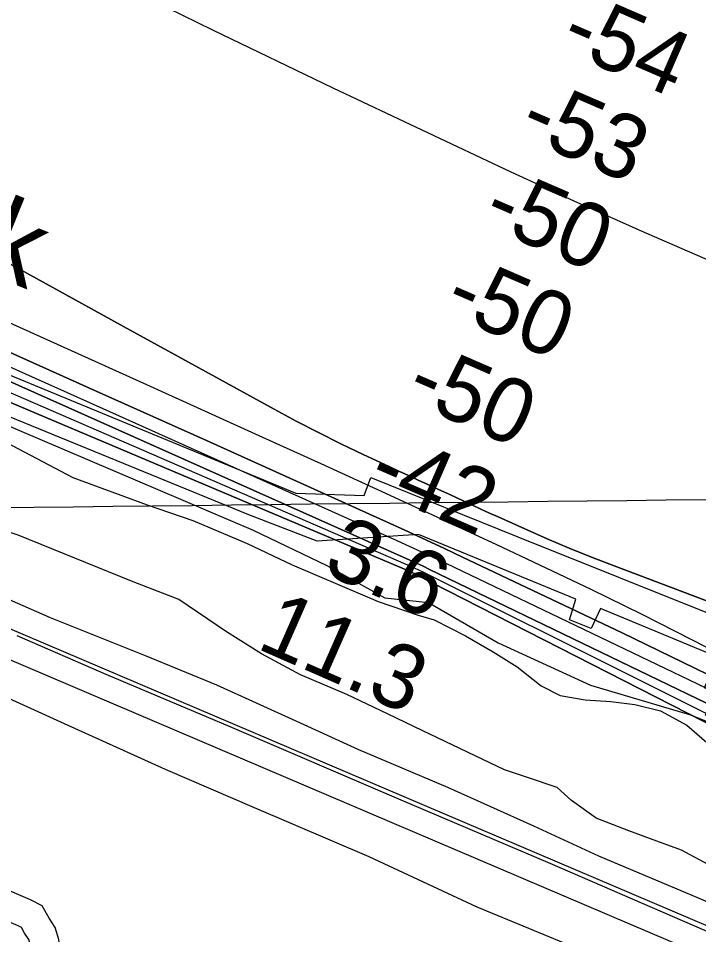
# Model space of a CAD drawing. Extents: x 3677843 to 3715951, y 511991 to 537744.
# Drawn here: x 3694073 to 3694783, y 529216 to 530172 of the extents above; entities that cross this region are included whole.
import ezdxf

# ---------------------------------------------------------------- set-up
doc = ezdxf.new("R2010")
doc.units = 0
for name, color, linetype in [('V-CHAN-DOCK', 7, 'Continuous'), ('V-CHAN-DOCK-IDEN', 7, 'Continuous'), ('V-FLOD-BASE', 7, 'Continuous'), ('V-GRID-MAJR', 7, 'Continuous'), ('V-LEVE-TOET', 7, 'Continuous'), ('V-RIVR-EDGE', 7, 'Continuous'), ('V-RIVR-RANG', 7, 'Continuous'), ('V-ROAD-CNTR', 7, 'Continuous'), ('V-SITE-VEGE', 7, 'Continuous'), ('V-SURV-LINE', 7, 'Continuous'), ('V-TOPO-DPTH', 7, 'Continuous'), ('V-TOPO-MAJR', 7, 'Continuous'), ('V-TOPO-MINR', 7, 'Continuous'), ('V-TOPO-WATR', 7, 'Continuous')]:
    doc.layers.add(name, color=color, linetype=linetype)

msp = doc.modelspace()

# ---------------------------------------------------------------- linework, layer by layer
at = {"layer": 'V-CHAN-DOCK'}
for points in [[(3694009.986, 529822.432), (3694362.288, 529677.014), (3694433.742, 529674.608), (3694440.5810000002, 529693.167), (3694593.9390000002, 529631.395), (3695017.457, 529461.546), (3694997.446, 529411.229), (3695055.378, 529362.183), (3695403.29, 529230.38), (3695590.123, 529159.63), (3695610.507, 529150.4400000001), (3695902.949, 528989.763), (3696280.68, 528781.08)], [(3695051.5500000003, 529122.287), (3695061.634, 529306.938), (3695044.509, 529335.225), (3694963.627, 529368.4230000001), (3694789.789, 529445.336), (3694799.515, 529469.302), (3694788.728, 529473.885), (3694802.495, 529505.652), (3694680.2600000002, 529556.6240000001), (3694670.485, 529535.636), (3694647.719, 529544.787), (3694654.5100000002, 529566.322), (3694490.347, 529633.871), (3694384.531, 529626.791), (3694313.265, 529654.1950000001), (3694013.1040000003, 529777.253)]]:
    msp.add_lwpolyline(points, dxfattribs=at)
at = {"layer": 'V-FLOD-BASE'}
msp.add_lwpolyline([(3694071.273, 529528.419), (3694164.227, 529487.947), (3694293.46, 529433.408), (3694469.379, 529357.843), (3694627.338, 529290.702), (3694809.644, 529212.071), (3694985.219, 529133.331), (3695033.8310000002, 529115.903), (3695035.42, 529115.532), (3695038.9790000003, 529115.987), (3695040.9390000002, 529117.208), (3695043.207, 529123.978)], dxfattribs=at)
at = {"layer": 'V-GRID-MAJR'}
msp.add_spline([(3681966.5640000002, 529526.479), (3687244.413, 529585.207), (3692522.254, 529644.703), (3697800.0870000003, 529704.966), (3703077.91, 529765.996), (3708355.725, 529827.795), (3713633.5300000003, 529890.361), (3713633.531, 529890.361)], degree=3, dxfattribs=at)
at = {"layer": 'V-LEVE-TOET'}
for points in [[(3694028.865, 529580.9940000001), (3694106.134, 529547.308), (3694205.042, 529507.671), (3694279.6380000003, 529476.832), (3694362.224, 529439.292), (3694427.6040000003, 529409.6190000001), (3694520.731, 529370.148), (3694610.194, 529329.831), (3694678.2260000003, 529298.621), (3694766.5870000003, 529261.4400000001), (3694855.747, 529223.482)], [(3694847.395, 529123.505), (3694760.132, 529157.8150000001), (3694659.336, 529200.313), (3694551.4080000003, 529245.058), (3694438.893, 529297.35), (3694319.298, 529348.736), (3694226.429, 529388.471), (3694120.8200000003, 529436.147), (3694011.498, 529485.862)]]:
    msp.add_lwpolyline(points, dxfattribs=at)
at = {"layer": 'V-RIVR-EDGE'}
msp.add_lwpolyline([(3694023.9628546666, 529763.4392142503), (3694317.813829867, 529638.4449922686), (3694394.564619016, 529601.6352850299), (3694455.1141103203, 529567.8672721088), (3694500.7267800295, 529562.9518720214), (3694573.261948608, 529520.7496491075), (3694669.805582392, 529476.6870802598), (3694774.1860720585, 529445.8123190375), (3694878.5383576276, 529403.5314215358), (3694971.4488806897, 529346.870977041), (3695036.1620376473, 529297.4841761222), (3695061.304349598, 529268.6063280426), (3695102.0402143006, 529233.6866552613), (3695175.8740009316, 529231.1027789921), (3695234.0414979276, 529205.144902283), (3695300.6016409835, 529174.3636599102), (3695416.357093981, 529130.8539123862), (3695488.277095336, 529082.6499442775)], dxfattribs=at)
at = {"layer": 'V-ROAD-CNTR'}
for points in [[(3694115.37973035, 529157.9936577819), (3694116.897727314, 529195.4035829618), (3694115.0347310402, 529211.1135515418), (3694111.257738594, 529223.6095265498), (3694105.0717509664, 529233.4555068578), (3694097.7527656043, 529246.18948139), (3694085.476790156, 529252.6484684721), (3693778.3524044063, 529383.695206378), (3693707.459546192, 529423.370127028), (3693644.5906719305, 529458.8900559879), (3693481.0029991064, 529516.980939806)], [(3694079.1288028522, 529004.4919647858), (3694086.8257874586, 529194.2375852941), (3694085.55479, 529204.95956385), (3694083.707793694, 529211.0675516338), (3694079.3558023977, 529217.9955377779), (3694076.0808089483, 529223.693526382), (3694072.58481594, 529225.5325227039), (3693765.102430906, 529356.7312603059), (3693748.991463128, 529365.748242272)]]:
    msp.add_lwpolyline(points, dxfattribs=at)
at = {"layer": 'V-SITE-VEGE'}
for points in [[(3694053.7770000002, 529733.363), (3694129.643, 529693.142), (3694207.092, 529664.796), (3694254.737, 529648.397), (3694311.389, 529624.448), (3694358.536, 529602.123), (3694408.269, 529581.018), (3694448.228, 529563.905), (3694489.911, 529549.778), (3694506.575, 529544.719), (3694539.417, 529528.081), (3694568.1180000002, 529511.3740000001), (3694593.2430000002, 529495.795), (3694618.437, 529476.068), (3694638.149, 529465.73), (3694664.2770000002, 529461.419), (3694690.9590000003, 529459.486), (3694715.883, 529456.338), (3694742.64, 529449.6680000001), (3694770.1240000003, 529434.7170000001), (3694791.147, 529416.703)], [(3694792.63, 529289.401), (3694764.552, 529304.341), (3694738.929, 529313.992), (3694709.735, 529324.7660000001), (3694675.767, 529337.834), (3694650.001, 529356.365), (3694634.977, 529369.74), (3694602.821, 529380.47), (3694580.191, 529388.3910000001), (3694494.84, 529429.046), (3694457.8370000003, 529446.802), (3694415.4620000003, 529466.84), (3694367.1580000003, 529487.373), (3694326.529, 529509.213), (3694290.0300000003, 529532.306), (3694240.329, 529565.8470000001), (3694190.862, 529585.1730000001), (3694072.821, 529632.996), (3694029.954, 529647.103)]]:
    msp.add_lwpolyline(points, dxfattribs=at)
at = {"layer": 'V-SURV-LINE'}
for points in [[(3693465.958385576, 529790.326522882), (3695168.724882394, 529064.6919901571)], [(3695156.9827727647, 529037.0854096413), (3693454.2169142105, 529762.7196703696)]]:
    msp.add_lwpolyline(points, dxfattribs=at)
at = {"layer": 'V-TOPO-DPTH'}
for points in [[(3693509.001003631, 530105.0637355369), (3694145.8307099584, 529817.7547701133), (3694206.477185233, 529790.3470484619), (3694267.10018125, 529762.8875792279), (3694327.6879583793, 529735.3504886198), (3694388.2522562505, 529707.7616504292), (3694447.39671466, 529680.7738434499), (3694478.348693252, 529666.5915072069), (3694509.270698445, 529652.3443848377), (3694540.1477435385, 529638.0000832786), (3694570.9948152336, 529623.5909955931), (3694616.5610077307, 529602.2190541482), (3694669.986104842, 529576.7083831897), (3694723.167856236, 529550.7085668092), (3694775.984589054, 529523.9750322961), (3694828.557976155, 529496.752352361)], [(3693509.001003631, 530105.0637355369), (3694145.8307099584, 529817.7547701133), (3694206.477185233, 529790.3470484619), (3694267.10018125, 529762.8875792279), (3694327.6879583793, 529735.3504886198), (3694388.2522562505, 529707.7616504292), (3694447.39671466, 529680.7738434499), (3694478.348693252, 529666.5915072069), (3694509.270698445, 529652.3443848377), (3694540.1477435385, 529638.0000832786), (3694570.9948152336, 529623.5909955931), (3694616.5610077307, 529602.2190541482), (3694669.986104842, 529576.7083831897), (3694723.167856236, 529550.7085668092), (3694775.984589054, 529523.9750322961), (3694828.557976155, 529496.752352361)], [(3696300.0970959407, 528581.5062575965), (3695675.9341419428, 528948.0734881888), (3695614.3055128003, 528984.3391435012), (3695552.7187311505, 529020.6755867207), (3695491.194720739, 529057.1182118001), (3695429.71255782, 529093.6316247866), (3695385.614928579, 529119.8720764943), (3695346.0537402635, 529143.0358245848), (3695306.280349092, 529165.8230399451), (3695266.1886536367, 529188.0454562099), (3695225.8847553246, 529209.8913397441), (3695156.536287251, 529246.848088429), (3695081.298884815, 529286.6981956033), (3695005.928098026, 529326.2928242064), (3694930.3572347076, 529365.5042349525), (3694854.652987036, 529404.460167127), (3694487.691769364, 529592.114437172), (3694485.7463330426, 529593.0827687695), (3694483.7875960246, 529594.0225897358), (3694481.8089079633, 529594.9196447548), (3694479.8169192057, 529595.7881891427), (3693554.3810636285, 529987.3874126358)], [(3694837.599097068, 529547.0163637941), (3694694.4384877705, 529601.0778202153), (3694670.968096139, 529610.1928163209), (3694647.6177921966, 529619.59808333), (3694624.447619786, 529629.4387566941), (3694601.397535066, 529639.5697009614), (3694573.3361614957, 529652.2179110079), (3694564.415553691, 529656.2614679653), (3694555.506480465, 529660.3301410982), (3694546.614709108, 529664.4364884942), (3694537.7344723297, 529668.5679520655), (3694528.8572620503, 529672.7060858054), (3694519.9725521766, 529676.8279961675), (3694511.07659291, 529680.9255714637), (3694502.1731340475, 529685.006923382), (3694499.8772016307, 529686.0555802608), (3694489.8267845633, 529690.6634335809), (3694479.7852110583, 529695.290407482), (3694469.756902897, 529699.9460622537), (3694459.7374382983, 529704.6208376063), (3694432.6207643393, 529717.3198655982), (3694409.164144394, 529728.5838146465), (3694385.8601230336, 529740.1479270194), (3694362.784999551, 529752.1622843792), (3694339.8624746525, 529764.476805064), (3694189.639858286, 529847.0692946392), (3694091.732278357, 529900.92663095), (3693993.840304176, 529954.8123030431)], [(3694837.599097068, 529547.0163637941), (3694694.4384877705, 529601.0778202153), (3694670.968096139, 529610.1928163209), (3694647.6177921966, 529619.59808333), (3694624.447619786, 529629.4387566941), (3694601.397535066, 529639.5697009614), (3694573.3361614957, 529652.2179110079), (3694564.415553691, 529656.2614679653), (3694555.506480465, 529660.3301410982), (3694546.614709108, 529664.4364884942), (3694537.7344723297, 529668.5679520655), (3694528.8572620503, 529672.7060858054), (3694519.9725521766, 529676.8279961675), (3694511.07659291, 529680.9255714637), (3694502.1731340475, 529685.006923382), (3694499.8772016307, 529686.0555802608), (3694489.8267845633, 529690.6634335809), (3694479.7852110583, 529695.290407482), (3694469.756902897, 529699.9460622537), (3694459.7374382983, 529704.6208376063), (3694432.6207643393, 529717.3198655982), (3694409.164144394, 529728.5838146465), (3694385.8601230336, 529740.1479270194), (3694362.784999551, 529752.1622843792), (3694339.8624746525, 529764.476805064), (3694189.639858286, 529847.0692946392), (3694091.732278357, 529900.92663095), (3693993.840304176, 529954.8123030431)], [(3696317.2916832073, 528586.3946232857), (3695673.8819717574, 528974.1025379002), (3695614.8057524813, 529009.8217978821), (3695555.8013959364, 529045.6589776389), (3695496.9048334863, 529081.6730370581), (3695438.0801337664, 529117.8050162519), (3695336.6278655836, 529180.3300074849), (3695328.541550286, 529185.2156820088), (3695320.399744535, 529190.0050916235), (3695312.1747031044, 529194.6501038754), (3695303.8941712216, 529199.1988512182), (3695214.424774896, 529247.3243980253), (3695161.189657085, 529275.5143472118), (3695107.7169792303, 529303.2387179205), (3695053.8879613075, 529330.264720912), (3694999.8213833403, 529356.8251454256), (3694501.874212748, 529597.4332887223), (3694495.0090524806, 529600.7121227), (3694488.1244617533, 529603.9491386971), (3694481.2107253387, 529607.1234277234), (3694474.2775584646, 529610.2558987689), (3693949.28905558, 529844.582755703)], [(3693949.28905558, 529844.582755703), (3694474.2775584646, 529610.2558987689), (3694481.2107253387, 529607.1234277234), (3694488.1244617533, 529603.9491386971), (3694495.0090524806, 529600.7121227), (3694501.874212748, 529597.4332887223), (3694999.8213833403, 529356.8251454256), (3695053.8879613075, 529330.264720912), (3695107.7169792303, 529303.2387179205), (3695161.189657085, 529275.5143472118), (3695214.424774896, 529247.3243980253), (3695303.8941712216, 529199.1988512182), (3695312.1747031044, 529194.6501038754), (3695320.399744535, 529190.0050916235), (3695328.541550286, 529185.2156820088), (3695336.6278655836, 529180.3300074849), (3695438.0801337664, 529117.8050162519), (3695496.9048334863, 529081.6730370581), (3695555.8013959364, 529045.6589776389), (3695614.8057524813, 529009.8217978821), (3695673.8819717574, 528974.1025379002), (3696317.2916832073, 528586.3946232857)], [(3694039.1493104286, 529834.8722843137), (3694154.1828343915, 529783.5186724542), (3694269.0871987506, 529731.8742608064), (3694460.8707273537, 529645.2390010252), (3694479.7608815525, 529636.6389439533), (3694498.61694121, 529627.9653350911), (3694517.421859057, 529619.1813985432), (3694536.192682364, 529610.3239102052), (3694702.7613217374, 529531.126831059), (3694804.4473474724, 529481.9331864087), (3694905.675507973, 529431.829995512), (3695006.216870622, 529380.362485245), (3695106.3003680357, 529327.9854287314), (3695295.911278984, 529227.1165114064), (3695313.4182930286, 529217.5626284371), (3695330.783606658, 529207.7637581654), (3695347.936369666, 529197.5974069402), (3695364.94743226, 529187.1860684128), (3695553.630331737, 529068.9260879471), (3695665.012879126, 528999.4217080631), (3695776.5773158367, 528930.2118271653), (3695888.4145865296, 528861.4436947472), (3696000.433746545, 528792.9700613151), (3696333.110973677, 528590.517935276)], [(3696333.110973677, 528590.517935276), (3696000.433746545, 528792.9700613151), (3695888.4145865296, 528861.4436947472), (3695776.5773158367, 528930.2118271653), (3695665.012879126, 528999.4217080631), (3695553.630331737, 529068.9260879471), (3695364.94743226, 529187.1860684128), (3695347.936369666, 529197.5974069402), (3695330.783606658, 529207.7637581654), (3695313.4182930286, 529217.5626284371), (3695295.911278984, 529227.1165114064), (3695106.3003680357, 529327.9854287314), (3695006.216870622, 529380.362485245), (3694905.675507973, 529431.829995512), (3694804.4473474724, 529481.9331864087), (3694702.7613217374, 529531.126831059), (3694536.192682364, 529610.3239102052), (3694517.421859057, 529619.1813985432), (3694498.61694121, 529627.9653350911), (3694479.7608815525, 529636.6389439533), (3694460.8707273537, 529645.2390010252), (3694269.0871987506, 529731.8742608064), (3694154.1828343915, 529783.5186724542), (3694039.1493104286, 529834.8722843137)]]:
    msp.add_lwpolyline(points, dxfattribs=at)
at = {"layer": 'V-TOPO-MAJR'}
msp.add_lwpolyline([(3694150.3539094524, 530221.9585907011), (3694275.33948986, 530160.420865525), (3694400.9181385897, 530100.0663369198), (3694586.702145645, 530012.4005408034), (3694619.9027398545, 529996.9187627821), (3694653.1952345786, 529981.6396629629), (3694686.6255800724, 529966.6645804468), (3694720.1478260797, 529951.8921761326), (3694865.7390147, 529888.52446372), (3694971.5181222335, 529840.9641160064), (3695076.488084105, 529791.7311733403), (3695180.244327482, 529739.9893382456), (3695283.191425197, 529686.5749081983), (3695498.008978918, 529571.8176212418), (3695515.292035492, 529562.3886773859), (3695532.460491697, 529552.7595486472), (3695549.457047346, 529542.8301425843), (3695566.339002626, 529532.7005516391), (3695790.1235535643, 529395.734818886), (3695917.5933368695, 529315.1798553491), (3696043.4416340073, 529232.239763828), (3696166.8577018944, 529145.721980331)], dxfattribs=at)
at = {"layer": 'V-TOPO-MINR'}
for points in [[(3693509.001003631, 530105.0637355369), (3694145.8307099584, 529817.7547701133), (3694206.477185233, 529790.3470484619), (3694267.10018125, 529762.8875792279), (3694327.6879583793, 529735.3504886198), (3694388.2522562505, 529707.7616504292), (3694447.39671466, 529680.7738434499), (3694478.348693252, 529666.5915072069), (3694509.270698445, 529652.3443848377), (3694540.1477435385, 529638.0000832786), (3694570.9948152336, 529623.5909955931), (3694616.5610077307, 529602.2190541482), (3694669.986104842, 529576.7083831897), (3694723.167856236, 529550.7085668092), (3694775.984589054, 529523.9750322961), (3694828.557976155, 529496.752352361)], [(3693993.840304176, 529954.8123030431), (3694091.732278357, 529900.92663095), (3694189.639858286, 529847.0692946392), (3694339.8624746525, 529764.476805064), (3694362.784999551, 529752.1622843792), (3694385.8601230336, 529740.1479270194), (3694409.164144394, 529728.5838146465), (3694432.6207643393, 529717.3198655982), (3694459.7374382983, 529704.6208376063), (3694469.756902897, 529699.9460622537), (3694479.7852110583, 529695.290407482), (3694489.8267845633, 529690.6634335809), (3694499.8772016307, 529686.0555802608), (3694502.1731340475, 529685.006923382), (3694511.07659291, 529680.9255714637), (3694519.9725521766, 529676.8279961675), (3694528.8572620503, 529672.7060858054), (3694537.7344723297, 529668.5679520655), (3694546.614709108, 529664.4364884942), (3694555.506480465, 529660.3301410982), (3694564.415553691, 529656.2614679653), (3694573.3361614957, 529652.2179110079), (3694601.397535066, 529639.5697009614), (3694624.447619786, 529629.4387566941), (3694647.6177921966, 529619.59808333), (3694670.968096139, 529610.1928163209), (3694694.4384877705, 529601.0778202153), (3694837.599097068, 529547.0163637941)], [(3693756.762435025, 529915.0759149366), (3694477.0212038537, 529602.9633031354), (3694481.4923648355, 529600.982665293), (3694485.9412521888, 529598.9542051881), (3694490.3567290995, 529596.8540116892), (3694494.7499323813, 529594.7059959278), (3695168.5032969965, 529258.4974119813), (3695193.177534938, 529246.0312096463), (3695217.767280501, 529233.4024825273), (3695242.2302874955, 529220.5299682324), (3695266.608802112, 529207.4949291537), (3695307.8519563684, 529185.1781850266), (3695311.529112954, 529183.1510958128), (3695315.1844191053, 529181.0860271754), (3695318.8069496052, 529178.9639894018), (3695322.4076296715, 529176.8039722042), (3695370.9860360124, 529147.1426103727), (3695398.8807536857, 529130.1585134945), (3695426.8037796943, 529113.2212185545), (3695454.769268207, 529096.3541265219), (3695482.763065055, 529079.5338364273), (3696309.3529754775, 528584.2829679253)], [(3693949.28905558, 529844.582755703), (3694474.2775584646, 529610.2558987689), (3694481.2107253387, 529607.1234277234), (3694488.1244617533, 529603.9491386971), (3694495.0090524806, 529600.7121227), (3694501.874212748, 529597.4332887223), (3694999.8213833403, 529356.8251454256), (3695053.8879613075, 529330.264720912), (3695107.7169792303, 529303.2387179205), (3695161.189657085, 529275.5143472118), (3695214.424774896, 529247.3243980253), (3695303.8941712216, 529199.1988512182), (3695312.1747031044, 529194.6501038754), (3695320.399744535, 529190.0050916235), (3695328.541550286, 529185.2156820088), (3695336.6278655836, 529180.3300074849), (3695438.0801337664, 529117.8050162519), (3695496.9048334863, 529081.6730370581), (3695555.8013959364, 529045.6589776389), (3695614.8057524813, 529009.8217978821), (3695673.8819717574, 528974.1025379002), (3696317.2916832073, 528586.3946232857)], [(3694039.1493104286, 529834.8722843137), (3694154.1828343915, 529783.5186724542), (3694269.0871987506, 529731.8742608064), (3694460.8707273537, 529645.2390010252), (3694479.7608815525, 529636.6389439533), (3694498.61694121, 529627.9653350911), (3694517.421859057, 529619.1813985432), (3694536.192682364, 529610.3239102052), (3694702.7613217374, 529531.126831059), (3694804.4473474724, 529481.9331864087), (3694905.675507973, 529431.829995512), (3695006.216870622, 529380.362485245), (3695106.3003680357, 529327.9854287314), (3695295.911278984, 529227.1165114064), (3695313.4182930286, 529217.5626284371), (3695330.783606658, 529207.7637581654), (3695347.936369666, 529197.5974069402), (3695364.94743226, 529187.1860684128), (3695553.630331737, 529068.9260879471), (3695665.012879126, 528999.4217080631), (3695776.5773158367, 528930.2118271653), (3695888.4145865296, 528861.4436947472), (3696000.433746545, 528792.9700613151), (3696333.110973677, 528590.517935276)], [(3694026.5139184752, 529825.4266108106), (3694133.90120433, 529777.4899518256), (3694467.6395096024, 529627.5330902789), (3694480.4876030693, 529621.7035602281), (3694493.306739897, 529615.8116312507), (3694506.082441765, 529609.8261038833), (3694518.829186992, 529603.7781775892), (3694840.7562863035, 529449.5891560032), (3694922.5481720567, 529409.7413151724), (3695003.9743313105, 529369.1715451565), (3695084.851900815, 529327.5188813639), (3695165.3637438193, 529285.1442883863), (3695299.913078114, 529213.1784457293), (3695312.804077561, 529206.120820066), (3695325.599470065, 529198.8976285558), (3695338.2514521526, 529191.4260882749), (3695350.8078272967, 529183.788982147), (3695498.4615178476, 529091.9961116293), (3695584.865448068, 529038.4889845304), (3695671.3926791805, 528985.1827827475), (3695758.1048616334, 528932.1779689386), (3695844.940344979, 528879.3740804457), (3696325.2078503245, 528588.4709478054)]]:
    msp.add_lwpolyline(points, dxfattribs=at)
at = {"layer": 'V-TOPO-WATR'}
msp.add_lwpolyline([(3693554.3810636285, 529987.3874126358), (3694479.8169192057, 529595.7881891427), (3694481.8089079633, 529594.9196447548), (3694483.7875960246, 529594.0225897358), (3694485.7463330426, 529593.0827687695), (3694487.691769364, 529592.114437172), (3694854.652987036, 529404.460167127), (3694930.3572347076, 529365.5042349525), (3695005.928098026, 529326.2928242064), (3695081.298884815, 529286.6981956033), (3695156.536287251, 529246.848088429), (3695225.8847553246, 529209.8913397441), (3695266.1886536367, 529188.0454562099), (3695306.280349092, 529165.8230399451), (3695346.0537402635, 529143.0358245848), (3695385.614928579, 529119.8720764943), (3695429.71255782, 529093.6316247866), (3695491.194720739, 529057.1182118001), (3695552.7187311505, 529020.6755867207), (3695614.3055128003, 528984.3391435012), (3695675.9341419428, 528948.0734881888), (3696300.0970959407, 528581.5062575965)], dxfattribs=at)

# ---------------------------------------------------------------- texts
at = {"layer": 'V-CHAN-DOCK-IDEN'}
msp.add_text('Dry Dock', height=82.99983200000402, rotation=338.0394282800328, dxfattribs=at).set_placement((3693658.8396434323, 530060.164853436))
at = {"layer": 'V-RIVR-RANG'}
for s, rotation, p in [('-54', 336.53441666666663, (3694635.4590601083, 530141.0985697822)), ('-53', 336.53441666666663, (3694592.2675175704, 530050.8330444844)), ('-50', 336.53441666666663, (3694554.398200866, 529958.2567158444)), ('-50', 336.53441666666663, (3694514.3522008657, 529866.6257158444)), ('-50', 336.53441666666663, (3694474.305200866, 529774.9937158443)), ('-42', 336.53441666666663, (3694434.5011656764, 529683.2576793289)), ('3.6', 336.24832571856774, (3694388.66833529, 529594.6140207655)), ('11.3', 336.24832571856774, (3694319.891293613, 529515.6259837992))]:
    msp.add_text(s, height=66.99999999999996, rotation=rotation, dxfattribs=at).set_placement(p)

doc.saveas('drawing.dxf')
